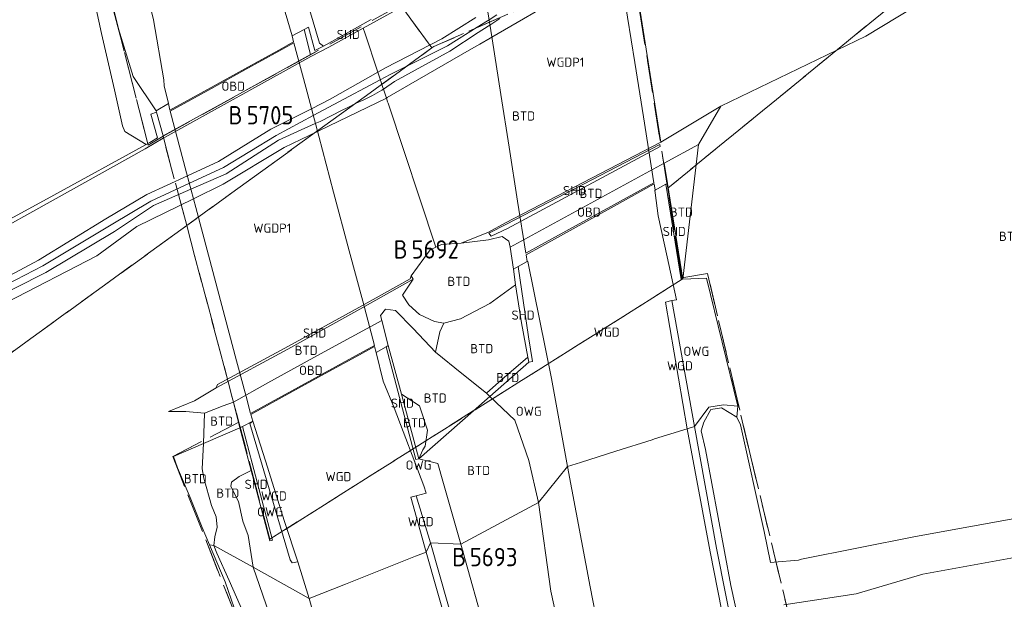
# Model space of a CAD drawing. Header units: metres. Extents: x 207644 to 210135, y 370459 to 373417.
# Tile 271 of 279: x 208745 to 208841, y 372742 to 372799. Entities that reach past the tile are written whole.
import ezdxf
from ezdxf.enums import TextEntityAlignment as Align

# ---------------------------------------------------------------- set-up
doc = ezdxf.new("R2010")
doc.units = ezdxf.units.M
doc.linetypes.add('HIDDEN2', pattern=[4.7625, 3.175, -1.5875])
for name, color, linetype in [('BTD', 7, 'Continuous'), ('KAD_perceelnummer', 212, 'Continuous'), ('KAD_sectie', 212, 'Continuous'), ('KAD_Vastgesteld_Perceel', 212, 'Continuous'), ('OBD', 7, 'Continuous'), ('OWG', 7, 'Continuous'), ('SHD', 7, 'Continuous'), ('WGD', 7, 'Continuous'), ('WGDP1', 7, 'Continuous')]:
    doc.layers.add(name, color=color, linetype=linetype)
for name, color, linetype, lineweight in [('GKL', 52, 'Continuous', 25), ('GMV', 7, 'Continuous', 25), ('GP1', 7, 'Continuous', 30)]:
    doc.layers.add(name, color=color, linetype=linetype, lineweight=lineweight)
doc.styles.add('ISO', font='isocpeur.ttf', dxfattribs={"height": 1})
doc.styles.add('ISOCP', font='ISOCP.shx', dxfattribs={"height": 1.8})

# ---------------------------------------------------------------- blocks, each defined once
blk = doc.blocks.new('ACMAP_ANN_TEMPLATE_Vastgesteld_Perceelnummer')
at = {"layer": 'KAD_perceelnummer', "style": 'ISOCP'}
blk.add_attdef('Perceelnummer', text='', height=1.8, dxfattribs=at).set_placement((0, 0), align=Align.MIDDLE)
at = {"layer": 'KAD_sectie', "style": 'ISOCP'}
blk.add_attdef('sectie', text='', height=1.8, dxfattribs=at).set_placement((-2.7, 0), align=Align.MIDDLE_RIGHT)

msp = doc.modelspace()

# ---------------------------------------------------------------- linework, layer by layer
at = {"layer": 'GKL', "color": 253, "linetype": 'Continuous', "lineweight": 13}
for points in [[(208750.328, 372808.688), (208752.71, 372797.637)], [(208770.549, 372808.726), (208774.112, 372796.687)], [(208752.71, 372797.637), (208753.992, 372792.093)], [(208774.516, 372796.367), (208774.112, 372796.687)], [(208753.992, 372792.093), (208754.778, 372788.552)], [(208754.778, 372788.552), (208755.022, 372787.988)], [(208757.107, 372786.721), (208755.022, 372787.988)], [(208807.976, 372784.897), (208811.339, 372786.734)], [(208792.86, 372776.642), (208807.976, 372784.897)], [(208785.562, 372776.63), (208785.006, 372776.359)], [(208786.118, 372776.9), (208785.562, 372776.63)], [(208788.025, 372777.016), (208786.118, 372776.9)], [(208792.86, 372776.642), (208793.166, 372774.481)], [(208785.006, 372776.359), (208783.139, 372773.818)], [(208783.315, 372773.505), (208783.139, 372773.818)], [(208793.372, 372772.938), (208793.166, 372774.481)], [(208782.266, 372771.934), (208783.315, 372773.505)], [(208790.84, 372771.099), (208793.372, 372772.938)], [(208782.91, 372770.976), (208782.266, 372771.934)], [(208783.961, 372770.018), (208782.91, 372770.976)], [(208787.974, 372769.59), (208790.84, 372771.099)], [(208785.424, 372769.343), (208783.961, 372770.018)], [(208780.26, 372769.439), (208780.884, 372766.964)], [(208786.328, 372769.156), (208785.424, 372769.343)], [(208786.328, 372769.156), (208787.974, 372769.59)], [(208780.884, 372766.964), (208782.182, 372762.197)], [(208782.182, 372762.197), (208783.944, 372761.067)], [(208765.666, 372761.398), (208766.307, 372758.878)], [(208783.944, 372761.067), (208784.745, 372758.648)], [(208766.307, 372758.878), (208767.401, 372754.699)], [(208784.745, 372758.648), (208784.516, 372757.087)], [(208784.264, 372756.727), (208783.874, 372755.863)], [(208784.516, 372757.087), (208784.264, 372756.727)], [(208783.874, 372755.863), (208784.957, 372755.598)], [(208784.957, 372755.598), (208785.733, 372755.399)], [(208785.733, 372755.399), (208786.252, 372753.665)], [(208766.225, 372754.119), (208767.401, 372754.699)], [(208765.435, 372753.127), (208765.488, 372753.554)], [(208765.488, 372753.554), (208766.225, 372754.119)], [(208788.013, 372747.47), (208786.252, 372753.665)], [(208766.177, 372751.659), (208765.435, 372753.127)], [(208766.591, 372749.729), (208766.177, 372751.659)], [(208767.131, 372748.307), (208766.591, 372749.729)], [(208767.626, 372745.201), (208767.131, 372748.307)], [(208788.013, 372747.47), (208790.579, 372738.232)], [(208770.14, 372737.895), (208767.626, 372745.201)]]:
    msp.add_lwpolyline(points, dxfattribs=at)
at = {"layer": 'GMV', "color": 253, "linetype": 'Continuous', "lineweight": 13}
for points in [[(208759.313, 372790.741), (208758.869, 372792.485), (208758.85, 372793.084), (208757.831, 372798.968), (208755.729, 372807.406), (208753.74, 372815.057), (208751.575, 372824.148), (208751.172, 372825.884), (208748.523, 372836.906), (208745.924, 372847.997), (208743.201, 372859.963), (208740.675, 372871.244), (208738.066, 372883.181), (208735.644, 372894.518), (208733.135, 372906.726), (208732.616, 372909.507)], [(208734.975, 372884.836), (208735.185, 372884.769), (208737.644, 372868.547), (208740.921, 372853.672), (208743.703, 372841.135), (208747.302, 372826.279), (208750.985, 372811.903), (208754.403, 372798.093), (208755.834, 372793.388), (208758.093, 372790.043)], [(208827.785, 372797.362), (208841.745, 372805.832)], [(208771.425, 372797.4), (208770.762, 372799.716), (208769.549, 372805.416)], [(208804.765, 372805.247), (208807.649, 372786.952)], [(208788.671, 372803.805), (208778.41, 372798.152)], [(208791.045, 372797.269), (208798.28, 372801.496)], [(208779.209, 372798.985), (208774.516, 372796.367)], [(208789.473, 372799.18), (208786.131, 372797.098)], [(208789.619, 372798.244), (208790.614, 372798.87)], [(208790.614, 372798.87), (208790.777, 372798.973)], [(208790.777, 372798.973), (208791.525, 372799.443)], [(208790.858, 372798.457), (208791.837, 372799.093)], [(208758.13, 372789.896), (208758.763, 372787.565), (208765.384, 372791.214), (208773.227, 372795.576), (208772.604, 372798.02)], [(208772.604, 372798.02), (208771.425, 372797.4)], [(208772.604, 372798.02), (208773.029, 372798.239), (208773.68, 372795.941), (208774.516, 372796.367)], [(208775.057, 372796.284), (208778.41, 372798.152)], [(208778.563, 372797.692), (208778.41, 372798.152)], [(208786.693, 372796.404), (208789.619, 372798.244)], [(208789.703, 372797.706), (208790.696, 372798.352)], [(208790.696, 372798.352), (208790.858, 372798.457)], [(208771.425, 372797.4), (208771.573, 372796.806), (208770.119, 372796), (208766.779, 372794.144), (208763.483, 372792.313), (208759.425, 372790.083), (208759.313, 372790.741)], [(208779.852, 372793.814), (208778.563, 372797.692)], [(208786.131, 372797.098), (208780.616, 372794.245)], [(208786.915, 372795.895), (208789.703, 372797.706)], [(208789.877, 372796.586), (208790.884, 372797.175)], [(208790.884, 372797.175), (208791.045, 372797.269)], [(208813.543, 372790.478), (208827.785, 372797.362)], [(208773.331, 372795.381), (208775.057, 372796.284)], [(208780.77, 372791.325), (208788.829, 372795.973)], [(208781.076, 372793.597), (208786.693, 372796.404)], [(208781.484, 372792.909), (208786.915, 372795.895)], [(208788.829, 372795.973), (208789.877, 372796.586)], [(208758.963, 372787.453), (208773.271, 372795.349)], [(208773.271, 372795.349), (208773.331, 372795.381)], [(208780.616, 372794.245), (208779.852, 372793.814)], [(208779.852, 372793.814), (208775.178, 372791.178)], [(208780.097, 372793.075), (208775.547, 372790.647)], [(208780.072, 372793.149), (208779.852, 372793.814)], [(208780.097, 372793.075), (208780.072, 372793.149)], [(208780.097, 372793.075), (208781.076, 372793.597)], [(208780.169, 372792.858), (208780.097, 372793.075)], [(208780.399, 372792.167), (208781.484, 372792.909)], [(208779.342, 372791.532), (208780.243, 372792.061)], [(208780.254, 372792.604), (208780.169, 372792.858)], [(208780.243, 372792.061), (208780.399, 372792.167)], [(208780.344, 372792.332), (208780.254, 372792.604)], [(208780.399, 372792.167), (208780.344, 372792.332)], [(208780.691, 372791.287), (208780.399, 372792.167)], [(208775.178, 372791.178), (208773.326, 372790.235)], [(208775.072, 372788.563), (208780.691, 372791.287)], [(208777.731, 372790.768), (208778.479, 372791.118)], [(208778.479, 372791.118), (208779.342, 372791.532)], [(208780.691, 372791.287), (208780.77, 372791.325)], [(208780.691, 372791.287), (208780.814, 372790.918)], [(208759.313, 372790.741), (208758.093, 372790.043)], [(208758.093, 372790.043), (208758.13, 372789.896)], [(208773.326, 372790.235), (208769.355, 372788.213)], [(208775.547, 372790.647), (208773.507, 372789.555)], [(208774.18, 372788.965), (208776.366, 372790.081)], [(208776.366, 372790.081), (208776.831, 372790.313)], [(208776.831, 372790.313), (208777.731, 372790.768)], [(208780.814, 372790.918), (208780.856, 372790.791)], [(208780.856, 372790.791), (208785.562, 372776.63)], [(208807.649, 372786.952), (208813.543, 372790.478)], [(208811.339, 372786.734), (208813.543, 372790.478)], [(208757.107, 372786.721), (208757.476, 372786.927), (208758.213, 372787.359), (208757.566, 372789.701), (208758.13, 372789.896)], [(208773.507, 372789.555), (208769.874, 372787.607)], [(208769.355, 372788.213), (208764.218, 372785.063)], [(208770.084, 372787.135), (208772.309, 372788.17)], [(208772.309, 372788.17), (208773.716, 372788.768)], [(208773.716, 372788.768), (208774.18, 372788.965)], [(208773.92, 372788.004), (208775.072, 372788.563)], [(208757.018, 372786.293), (208758.781, 372787.352)], [(208758.781, 372787.352), (208758.819, 372787.373)], [(208758.819, 372787.373), (208758.963, 372787.453)], [(208769.874, 372787.607), (208764.702, 372784.477)], [(208764.951, 372783.848), (208770.084, 372787.135)], [(208770.668, 372786.429), (208773.92, 372788.004)], [(208733.79, 372773.812), (208741.225, 372778.041), (208748.037, 372781.756), (208757.107, 372786.721)], [(208747.986, 372781.266), (208757.018, 372786.293)], [(208764.661, 372782.816), (208770.668, 372786.429)], [(208792.478, 372778.912), (208790.757, 372778.01), (208790.978, 372777.702), (208792.591, 372778.458), (208807.581, 372786.525), (208807.541, 372786.733), (208792.478, 372778.912)], [(208792.4, 372779.033), (208807.649, 372786.952)], [(208809.792, 372773.496), (208811.339, 372786.734)], [(208764.218, 372785.063), (208761.154, 372783.647)], [(208764.702, 372784.477), (208761.347, 372782.919)], [(208807.976, 372784.897), (208808.298, 372782.875)], [(208761.154, 372783.647), (208757.183, 372781.811)], [(208761.5, 372782.343), (208764.951, 372783.848)], [(208761.347, 372782.919), (208757.575, 372781.167)], [(208757.809, 372780.732), (208761.5, 372782.343)], [(208761.753, 372781.389), (208764.661, 372782.816)], [(208794.53, 372775.242), (208794.419, 372775.875), (208795.965, 372776.736), (208799.343, 372778.617), (208802.754, 372780.515), (208803.045, 372780.677), (208806.976, 372782.865), (208807.087, 372782.24)], [(208807.087, 372782.24), (208807.062, 372782.186), (208807.074, 372781.961), (208807.368, 372779.701), (208808.277, 372775.674), (208809.18, 372771.456), (208808.73, 372771.39)], [(208807.087, 372782.24), (208808.123, 372782.821)], [(208808.298, 372782.875), (208808.123, 372782.821)], [(208809.792, 372773.496), (208809.628, 372773.467), (208808.123, 372782.821)], [(208809.792, 372773.496), (208808.298, 372782.875)], [(208757.183, 372781.811), (208753.151, 372779.406)], [(208756.202, 372778.667), (208761.753, 372781.389)], [(208741.35, 372777.596), (208747.986, 372781.266)], [(208757.575, 372781.167), (208753.657, 372778.841)], [(208753.998, 372778.169), (208757.809, 372780.732)], [(208753.151, 372779.406), (208746.532, 372775.362)], [(208753.657, 372778.841), (208746.949, 372774.816)], [(208752.254, 372775.77), (208756.202, 372778.667)], [(208790.726, 372778.107), (208792.4, 372779.033)], [(208747.264, 372774.164), (208753.998, 372778.169)], [(208788.025, 372777.016), (208790.726, 372778.107)], [(208792.86, 372776.642), (208792.728, 372777.242), (208792.055, 372777.691), (208790.733, 372777.342), (208788.025, 372777.016)], [(208743.381, 372771.215), (208752.254, 372775.77)], [(208746.532, 372775.362), (208740.395, 372772.084)], [(208746.949, 372774.816), (208740.734, 372771.602)], [(208793.166, 372774.481), (208793.622, 372774.742)], [(208793.622, 372774.742), (208794.53, 372775.242)], [(208793.622, 372774.742), (208794.643, 372767.845), (208795.05, 372765.402), (208794.695, 372765.333)], [(208798.489, 372755.097), (208796.92, 372763.736), (208794.598, 372775.224), (208794.53, 372775.242)], [(208741.073, 372771.043), (208747.264, 372774.164)], [(208783.139, 372773.818), (208783.012, 372773.522)], [(208809.792, 372773.496), (208812.119, 372773.591)], [(208815.196, 372761.016), (208812.119, 372773.591)], [(208783.315, 372773.505), (208778.079, 372770.537), (208771.021, 372766.622), (208763.978, 372762.829)], [(208777.984, 372770.727), (208783.012, 372773.522)], [(208794.594, 372765.826), (208793.974, 372769.193), (208793.372, 372772.938)], [(208771.082, 372766.924), (208777.984, 372770.727)], [(208810.23, 372758.806), (208808.091, 372771.242), (208808.73, 372771.39)], [(208810.933, 372759.008), (208808.73, 372771.39)], [(208785.514, 372766.331), (208783.32, 372768.653), (208781.583, 372770.425), (208780.596, 372770.535), (208780.129, 372769.916), (208780.26, 372769.439)], [(208765.666, 372761.398), (208769.042, 372763.31), (208774.227, 372766.171), (208780.26, 372769.439)], [(208786.328, 372769.156), (208785.946, 372768.308), (208785.514, 372766.331)], [(208764.097, 372763.155), (208771.082, 372766.924)], [(208779.681, 372766.287), (208779.53, 372766.878), (208778.061, 372766.068), (208774.69, 372764.214), (208771.423, 372762.421), (208767.375, 372760.196), (208767.571, 372759.554)], [(208780.657, 372766.834), (208779.681, 372766.287)], [(208780.657, 372766.834), (208780.884, 372766.964)], [(208783.874, 372755.863), (208783.575, 372755.792), (208780.657, 372766.834)], [(208779.681, 372766.287), (208780.384, 372763.484), (208781.465, 372760.854), (208784.384, 372753.208), (208784.589, 372752.482), (208783.621, 372752.214)], [(208785.514, 372766.331), (208788.104, 372764.219), (208790.522, 372762.284)], [(208794.594, 372765.826), (208792.015, 372763.644), (208790.522, 372762.284)], [(208794.594, 372765.826), (208794.695, 372765.333)], [(208790.855, 372761.973), (208794.695, 372765.333)], [(208763.978, 372762.829), (208764.097, 372763.155)], [(208763.978, 372762.829), (208761.867, 372761.531)], [(208783.874, 372755.863), (208782.182, 372762.197)], [(208783.874, 372755.863), (208790.855, 372761.973)], [(208790.522, 372762.284), (208790.855, 372761.973)], [(208795.632, 372751.561), (208794.685, 372755.688), (208793.316, 372759.632), (208790.855, 372761.973)], [(208759.3, 372760.491), (208761.867, 372761.531)], [(208762.84, 372760.344), (208764.656, 372761.046), (208765.666, 372761.398)], [(208815.196, 372761.016), (208813.783, 372761.149), (208812.37, 372760.925), (208810.933, 372759.008)], [(208815.12, 372759.93), (208815.196, 372761.016)], [(208761.014, 372760.508), (208759.3, 372760.491)], [(208761.014, 372760.508), (208762.84, 372760.344)], [(208762.84, 372760.344), (208762.726, 372757.347)], [(208812.538, 372760.689), (208811.869, 372759.448)], [(208813.615, 372760.86), (208812.538, 372760.689)], [(208815.12, 372759.93), (208813.615, 372760.86)], [(208767.571, 372759.554), (208766.551, 372759.013)], [(208772.007, 372745.717), (208771.453, 372745.645), (208771.25, 372745.913), (208767.275, 372759.312), (208767.571, 372759.554)], [(208772.007, 372745.717), (208770.7, 372749.684), (208768.835, 372755.648), (208767.571, 372759.554)], [(208811.869, 372759.448), (208811.608, 372758.584)], [(208815.46, 372759.172), (208815.12, 372759.93)], [(208817.788, 372748.722), (208815.46, 372759.172)], [(208766.307, 372758.878), (208762.726, 372757.347)], [(208766.307, 372758.878), (208766.551, 372759.013)], [(208766.551, 372759.013), (208768.155, 372752.919), (208769.503, 372747.856), (208769.257, 372747.788), (208767.401, 372754.699)], [(208798.489, 372755.097), (208799.738, 372755.491), (208803.226, 372756.593), (208806.775, 372757.715), (208807.033, 372757.796), (208810.23, 372758.806)], [(208810.933, 372759.008), (208810.23, 372758.806)], [(208819.786, 372714.142), (208819.056, 372715.232), (208815.13, 372733.219), (208812.488, 372746.716), (208810.23, 372758.806)], [(208810.933, 372759.008), (208813.111, 372747.069), (208815.814, 372733.38), (208819.193, 372717.238), (208819.57, 372715.439), (208819.786, 372714.142)], [(208811.608, 372758.584), (208812.021, 372756.773)], [(208762.726, 372757.347), (208759.776, 372756.088)], [(208763.751, 372747.34), (208763.846, 372748.175), (208764.087, 372749.124), (208763.988, 372750.143), (208763.519, 372751.255), (208762.782, 372753.958), (208762.612, 372754.869), (208762.726, 372757.347)], [(208812.021, 372756.773), (208814.53, 372743.415)], [(208760.194, 372754.962), (208759.776, 372756.088)], [(208761.418, 372752.061), (208760.194, 372754.962)], [(208798.489, 372755.097), (208795.632, 372751.561)], [(208832.577, 372614.81), (208828.774, 372627.406), (208825.493, 372639.127), (208822.395, 372650.271), (208819.193, 372662.052), (208816.276, 372673.426), (208813.37, 372685.179), (208810.641, 372696.887), (208808.001, 372708.442), (208805.424, 372720.163), (208802.958, 372731.698), (208800.713, 372743.282), (208798.489, 372755.097)], [(208762.613, 372749.111), (208761.418, 372752.061)], [(208783.621, 372752.214), (208783.109, 372752.071), (208784.595, 372746.689)], [(208785.024, 372747.581), (208783.621, 372752.214)], [(208795.632, 372751.561), (208788.013, 372747.47)], [(208826.178, 372634.389), (208824.046, 372633.797), (208820.811, 372643.804), (208816.81, 372658.004), (208813.709, 372670.33), (208810.607, 372683.054), (208807.165, 372696.242), (208803.39, 372712.466), (208800.795, 372724.82), (208796.856, 372742.857), (208795.632, 372751.561)], [(208843.855, 372750.253), (208832.662, 372748.208)], [(208763.325, 372747.404), (208762.613, 372749.111)], [(208818.411, 372745.676), (208817.788, 372748.722)], [(208785.024, 372747.581), (208784.595, 372746.689)], [(208788.013, 372747.47), (208785.024, 372747.581)], [(208785.024, 372747.581), (208788.445, 372735.623), (208788.905, 372734.038), (208790.632, 372728.226), (208793.935, 372716.999), (208797.733, 372704.528), (208801.345, 372692.728), (208805.181, 372680.407), (208808.888, 372668.72), (208813.14, 372655.861), (208817.316, 372643.197), (208821.299, 372631.655), (208825.605, 372619.054)], [(208832.662, 372748.208), (208821.458, 372745.986)], [(208763.751, 372747.34), (208763.325, 372747.404)], [(208763.325, 372747.404), (208764.846, 372743.756)], [(208767.626, 372745.201), (208763.751, 372747.34)], [(208763.751, 372747.34), (208764.044, 372746.578), (208765.259, 372743.885), (208767.424, 372738.985), (208769.39, 372735.423), (208771.959, 372725.629), (208774.381, 372720.058), (208775.286, 372716.792), (208775.944, 372712.356), (208776.86, 372707.352), (208778.842, 372697.778), (208780.842, 372691.301), (208784.453, 372680.077), (208788.296, 372668.509), (208791.89, 372658.18), (208794.337, 372652.855), (208795.121, 372650.086), (208795.57, 372647.466)], [(208784.595, 372746.689), (208783.563, 372746.28), (208780.116, 372744.914), (208776.677, 372743.551), (208773.113, 372742.138)], [(208826.069, 372615.339), (208822.372, 372625.941), (208818.553, 372637.18), (208814.781, 372648.541), (208811.017, 372659.8), (208807.31, 372671.138), (208803.761, 372682.379), (208800.142, 372694.005), (208796.582, 372705.614), (208792.627, 372718.908), (208788.908, 372731.629), (208787.723, 372735.749), (208784.595, 372746.689)], [(208844.519, 372746.538), (208833.367, 372744.505)], [(208772.007, 372745.717), (208773.113, 372742.138)], [(208818.763, 372745.703), (208818.411, 372745.676)], [(208821.147, 372745.887), (208818.763, 372745.703)], [(208821.458, 372745.986), (208821.147, 372745.887)], [(208767.626, 372745.201), (208773.113, 372742.138)], [(208766.042, 372740.364), (208764.846, 372743.756)], [(208833.367, 372744.505), (208826.821, 372742.589)], [(208814.53, 372743.415), (208816.142, 372735.973)], [(208810.115, 372624.045), (208806.164, 372635.414), (208802.154, 372647.619), (208798.157, 372659.756), (208794.304, 372671.712), (208790.622, 372683.427), (208786.776, 372695.766), (208783.065, 372708.015), (208779.653, 372719.514), (208776.256, 372731.116), (208774.767, 372736.203), (208773.113, 372742.138)], [(208826.821, 372742.589), (208819.709, 372741.505)]]:
    msp.add_lwpolyline(points, dxfattribs=at)
at = {"layer": 'GP1', "color": 253, "linetype": 'Continuous', "lineweight": 13}
for points in [[(208805.091, 372794.758), (208804.379, 372799.223), (208803.641, 372803.957), (208802.902, 372808.665), (208802.118, 372813.569), (208798.208, 372811.403), (208797.912, 372811.239), (208794.504, 372809.332), (208791.118, 372807.474), (208789.574, 372806.619), (208790.062, 372803.445), (208791.074, 372797.114), (208791.929, 372791.633), (208792.757, 372786.468), (208793.582, 372781.15), (208794.387, 372776.034), (208795.939, 372776.89), (208799.321, 372778.756), (208802.734, 372780.639), (208803.024, 372780.799), (208806.962, 372782.971), (208805.94, 372789.434), (208805.091, 372794.758)], [(208777.037, 372776.287), (208775.514, 372782.036), (208774.05, 372787.544), (208772.782, 372792.349), (208771.604, 372796.71), (208770.144, 372795.903), (208766.806, 372794.049), (208763.506, 372792.218), (208759.472, 372789.993), (208761.07, 372783.922), (208761.978, 372780.545), (208763.22, 372775.85), (208764.537, 372770.909), (208765.978, 372765.463), (208766.913, 372761.956), (208767.345, 372760.294), (208771.401, 372762.521), (208774.666, 372764.316), (208778.031, 372766.168), (208779.511, 372766.983), (208778.365, 372771.345), (208777.037, 372776.287)]]:
    msp.add_lwpolyline(points, dxfattribs=at)
at = {"layer": 'KAD_Vastgesteld_Perceel', "color": 253, "linetype": 'HIDDEN2', "lineweight": 13}
for points in [[(208947.441, 372911.093), (208949.151, 372909.001), (208914.098, 372878.692), (208919.956, 372873.681), (208808.316, 372782.424), (208804.766, 372804.885), (208854.483, 372826.785), (208854.669, 372826.955), (208829.808, 372861.02), (208815.199, 372851.524), (208814.801, 372854.036), (208828.383, 372862.92), (208809.184, 372889.486), (208807.732, 372898.656), (208902.012, 372967.117), (208931.27, 372930.933), (208947.441, 372911.093)], [(209008.377, 372793.037), (208957.519, 372761.393), (208841.771, 372734.254), (208841.708, 372734.522), (208840.617, 372734.264), (208837.01, 372732.87), (208836.93, 372733.085), (208828.223, 372731.051), (208819.551, 372729.025), (208819.1, 372730.917), (208820.351, 372739.882), (208816.475, 372755.999), (208812.231, 372774.058), (208809.704, 372773.639), (208808.316, 372782.424), (208919.956, 372873.681), (208976.63, 372825.169), (208990.393, 372814.192), (208997.693, 372806.186), (209008.377, 372793.037)], [(208758.759, 372787.529), (208757.308, 372786.656), (208751.407, 372809.606), (208767.046, 372820.223), (208767.471, 372820.5), (208782.084, 372800.432), (208758.759, 372787.529)], [(208782.084, 372800.432), (208803.589, 372812.329), (208804.766, 372804.885), (208785.349, 372796.332), (208785.166, 372796.199), (208782.084, 372800.432)], [(208718.422, 372747.847), (208698.275, 372773.774), (208726.53, 372792.717), (208751.407, 372809.606), (208757.308, 372786.656), (208758.759, 372787.529), (208761.086, 372778.755), (208718.422, 372747.847)], [(208761.086, 372778.755), (208785.166, 372796.199), (208785.349, 372796.332), (208804.766, 372804.885), (208808.316, 372782.424), (208809.704, 372773.639), (208809.729, 372773.482), (208769.255, 372747.953), (208766.209, 372759.438), (208761.086, 372778.755)], [(208761.086, 372778.755), (208758.759, 372787.529), (208782.084, 372800.432), (208785.166, 372796.199), (208761.086, 372778.755)], [(208809.729, 372773.482), (208809.704, 372773.639), (208812.231, 372774.058), (208816.475, 372755.999), (208820.351, 372739.882), (208819.1, 372730.917), (208819.551, 372729.025), (208773.821, 372718.343), (208772.537, 372722.849), (208770.055, 372729.421), (208765.874, 372740.493), (208759.716, 372756.091), (208766.209, 372759.438), (208769.255, 372747.953), (208809.729, 372773.482)]]:
    msp.add_lwpolyline(points, close=True, dxfattribs=at)
msp.add_lwpolyline([(208654.583, 372744.481), (208698.275, 372773.774), (208718.422, 372747.847), (208761.086, 372778.755), (208766.209, 372759.438), (208759.716, 372756.091), (208765.874, 372740.493), (208770.055, 372729.421), (208729.799, 372718.188), (208708.658, 372713.266), (208688.723, 372701.579), (208575.145, 372626.451)], dxfattribs=at)

# ---------------------------------------------------------------- block references
ref = msp.add_blockref('ACMAP_ANN_TEMPLATE_Vastgesteld_Perceelnummer', (208769.269, 372789.594), dxfattribs=at)
ref.add_attrib('Perceelnummer', '5705', dxfattribs={"layer": 'KAD_perceelnummer', "lineweight": 13, "height": 1.8, "style": 'ISOCP'}).set_placement((208769.269, 372789.594), align=Align.MIDDLE)
ref.add_attrib('sectie', 'B', dxfattribs={"layer": 'KAD_sectie', "lineweight": 13, "height": 1.8, "style": 'ISOCP'}).set_placement((208766.569, 372789.594), align=Align.MIDDLE_RIGHT)
ref = msp.add_blockref('ACMAP_ANN_TEMPLATE_Vastgesteld_Perceelnummer', (208785.485, 372776.419), dxfattribs=at)
ref.add_attrib('Perceelnummer', '5692', dxfattribs={"layer": 'KAD_perceelnummer', "lineweight": 13, "height": 1.8, "style": 'ISOCP'}).set_placement((208785.485, 372776.419), align=Align.MIDDLE)
ref.add_attrib('sectie', 'B', dxfattribs={"layer": 'KAD_sectie', "lineweight": 13, "height": 1.8, "style": 'ISOCP'}).set_placement((208782.785, 372776.419), align=Align.MIDDLE_RIGHT)
ref = msp.add_blockref('ACMAP_ANN_TEMPLATE_Vastgesteld_Perceelnummer', (208791.226, 372746.201), dxfattribs=at)
ref.add_attrib('Perceelnummer', '5693', dxfattribs={"layer": 'KAD_perceelnummer', "lineweight": 13, "height": 1.8, "style": 'ISOCP'}).set_placement((208791.226, 372746.201), align=Align.MIDDLE)
ref.add_attrib('sectie', 'B', dxfattribs={"layer": 'KAD_sectie', "lineweight": 13, "height": 1.8, "style": 'ISOCP'}).set_placement((208788.526, 372746.201), align=Align.MIDDLE_RIGHT)

# ---------------------------------------------------------------- texts
at = {"layer": 'BTD', "color": 253, "linetype": 'Continuous', "lineweight": 13, "style": 'ISO'}
for p in [(208794.17, 372789.524), (208800.784, 372781.918), (208809.658, 372780.077), (208841.977, 372777.702), (208787.819, 372773.276), (208772.814, 372766.504), (208790.054, 372766.672), (208792.609, 372763.828), (208785.492, 372761.817), (208764.517, 372759.553), (208783.464, 372759.387), (208761.932, 372753.9), (208789.753, 372754.706), (208765.119, 372752.478)]:
    msp.add_text('BTD', height=0.9, dxfattribs=at).set_placement(p, align=Align.MIDDLE_CENTER)
at = {"layer": 'OBD', "color": 253, "linetype": 'Continuous', "lineweight": 13, "style": 'ISO'}
for p in [(208765.66, 372792.445), (208800.579, 372780.081), (208773.275, 372764.542)]:
    msp.add_text('OBD', height=0.9, dxfattribs=at).set_placement(p, align=Align.MIDDLE_CENTER)
at = {"layer": 'OWG', "color": 253, "linetype": 'Continuous', "lineweight": 13, "style": 'ISO'}
for p in [(208811.129, 372766.41), (208794.672, 372760.519), (208783.847, 372755.236), (208769.274, 372750.645)]:
    msp.add_text('OWG', height=0.9, dxfattribs=at).set_placement(p, align=Align.MIDDLE_CENTER)
at = {"layer": 'SHD', "color": 253, "linetype": 'Continuous', "lineweight": 13, "style": 'ISO'}
for p in [(208776.951, 372797.532), (208799.169, 372782.192), (208808.958, 372778.182), (208794.108, 372769.962), (208773.647, 372768.208), (208782.266, 372761.314), (208767.905, 372753.346)]:
    msp.add_text('SHD', height=0.9, dxfattribs=at).set_placement(p, align=Align.MIDDLE_CENTER)
at = {"layer": 'WGD', "color": 253, "linetype": 'Continuous', "lineweight": 13, "style": 'ISO'}
for p in [(208802.325, 372768.292), (208809.512, 372764.988), (208775.985, 372754.102), (208769.641, 372752.204), (208784.067, 372749.671)]:
    msp.add_text('WGD', height=0.9, dxfattribs=at).set_placement(p, align=Align.MIDDLE_CENTER)
at = {"layer": 'WGDP1', "color": 253, "linetype": 'Continuous', "lineweight": 13, "style": 'ISO'}
for p in [(208798.268, 372794.806), (208769.492, 372778.507)]:
    msp.add_text('WGDP1', height=0.9, dxfattribs=at).set_placement(p, align=Align.MIDDLE_CENTER)

doc.saveas('drawing.dxf')
